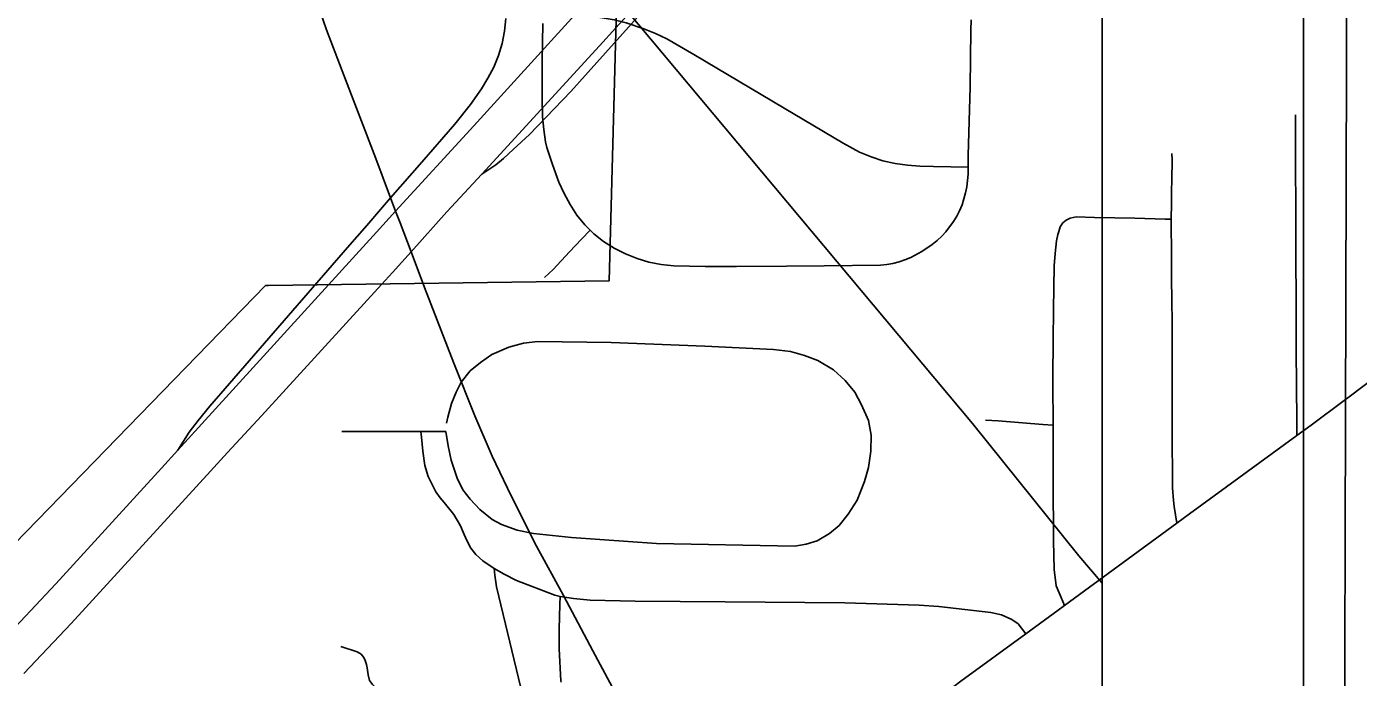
# Model space of a CAD drawing. Extents: x 0 to 34, y 0 to 22.
# Drawn here: x 11.007 to 11.668, y 16.539 to 16.862 of the extents above; entities that cross this region are included whole.
import ezdxf

# ---------------------------------------------------------------- set-up
doc = ezdxf.new("R2010")
doc.units = 0
for name, color, linetype in [('GM_X_City_Street', 7, 'Continuous'), ('GM_X_Corporation', 7, 'Continuous'), ('GM_X_County_Road', 7, 'Continuous'), ('GM_X_Interchange_Ramps', 7, 'Continuous'), ('GM_X_Interstate_Route', 7, 'Continuous'), ('GM_X_Rail_Line', 7, 'Continuous'), ('GM_X_Section', 7, 'Continuous'), ('SH_Data', 7, 'Continuous')]:
    doc.layers.add(name, color=color, linetype=linetype)

msp = doc.modelspace()

# ---------------------------------------------------------------- linework, layer by layer
at = {"layer": 'GM_X_City_Street'}
for p, q in [((11.20236, 16.66116), (11.21478, 16.66115)), ((11.52178, 16.57489), (11.57743, 16.61564))]:
    msp.add_line(p, q, dxfattribs=at)
for points in [[(11.26279, 16.86361), (11.26253, 16.84499), (11.26256, 16.83493), (11.26259, 16.82626), (11.26262, 16.81729), (11.26329, 16.81109), (11.26422, 16.80499), (11.26484, 16.80203), (11.26771, 16.79361), (11.27087, 16.78493), (11.27345, 16.77927), (11.2764, 16.77379), (11.27979, 16.76857), (11.28369, 16.76373), (11.28637, 16.76106), (11.28809, 16.75934), (11.29298, 16.7555), (11.29827, 16.75221), (11.30383, 16.7494), (11.30959, 16.74705), (11.31552, 16.74518), (11.32162, 16.74401), (11.32782, 16.74345), (11.34336, 16.74313), (11.35892, 16.74308), (11.38381, 16.74325), (11.40247, 16.74343), (11.43044, 16.74375), (11.43354, 16.74404), (11.4366, 16.74461), (11.4396, 16.7454), (11.44255, 16.7464), (11.44542, 16.7476), (11.45091, 16.75052), (11.45609, 16.75399), (11.45852, 16.75592), (11.4608, 16.75803), (11.4629, 16.76032), (11.4666, 16.76532), (11.46822, 16.76799), (11.46966, 16.77074), (11.47086, 16.77361), (11.4726, 16.77958), (11.47321, 16.78263), (11.47385, 16.78882), (11.47389, 16.7924), (11.47394, 16.79807), (11.47489, 16.83227), (11.47528, 16.86025), (11.47535, 16.86552)], [(11.26275, 16.86849), (11.27364, 16.8686), (11.28464, 16.8676), (11.29227, 16.86645), (11.29833, 16.86546), (11.30425, 16.86391), (11.31302, 16.86093), (11.31876, 16.85863), (11.32433, 16.85596), (11.33774, 16.84829), (11.38265, 16.82158), (11.41188, 16.80417), (11.42005, 16.7998), (11.42575, 16.79739), (11.43164, 16.79555), (11.43768, 16.7942), (11.4438, 16.7933), (11.44997, 16.7928), (11.45679, 16.79266), (11.47389, 16.7924)], [(11.66047, 16.67662), (11.66292, 16.67845), (11.68407, 16.69419), (11.72618, 16.72624), (11.78789, 16.77362), (11.80531, 16.78664), (11.83753, 16.81117), (11.86589, 16.83279)], [(11.63702, 16.6592), (11.63698, 16.6661), (11.63687, 16.68422), (11.63676, 16.70155), (11.63666, 16.72789), (11.63658, 16.74622), (11.63653, 16.75989), (11.63647, 16.77523), (11.63641, 16.79023), (11.63635, 16.80657), (11.6363, 16.81823)], [(11.57743, 16.61564), (11.5762, 16.62396), (11.57575, 16.62699), (11.57531, 16.63315), (11.57526, 16.63625), (11.57524, 16.64555), (11.57523, 16.65021), (11.57522, 16.65722), (11.5752, 16.66721), (11.57516, 16.68355), (11.57513, 16.69889), (11.5751, 16.71659), (11.57502, 16.7249), (11.57489, 16.73856), (11.57479, 16.74823), (11.57463, 16.76564), (11.57461, 16.76648), (11.57474, 16.77425), (11.57484, 16.78058), (11.57492, 16.78591), (11.57509, 16.79602), (11.57502, 16.79909)], [(11.5209, 16.76473), (11.52257, 16.76607), (11.52448, 16.76709), (11.52752, 16.76763), (11.53668, 16.76743), (11.54668, 16.76721), (11.55667, 16.76698), (11.57168, 16.76657), (11.57461, 16.76648)], [(11.26361, 16.73762), (11.26798, 16.74162), (11.27601, 16.75037), (11.2821, 16.75665), (11.28637, 16.76106)], [(11.52178, 16.57489), (11.52009, 16.57877), (11.5176, 16.58452), (11.5166, 16.59276), (11.51621, 16.60687), (11.51612, 16.63688), (11.51606, 16.66155), (11.51604, 16.66426), (11.51599, 16.68512), (11.51598, 16.69428), (11.51604, 16.7004), (11.51618, 16.70645), (11.51624, 16.72177), (11.51663, 16.74336), (11.51701, 16.74955), (11.51776, 16.75576), (11.51837, 16.75885), (11.51883, 16.76048), (11.51957, 16.76273), (11.5209, 16.76473)], [(11.21478, 16.66115), (11.21593, 16.65402), (11.21733, 16.64701), (11.22041, 16.63804), (11.22321, 16.63216), (11.22685, 16.62768), (11.23154, 16.62251), (11.23778, 16.61759), (11.24227, 16.61506), (11.25016, 16.61227), (11.25824, 16.61058), (11.27701, 16.60861), (11.31933, 16.60553), (11.38797, 16.60434), (11.39359, 16.60525), (11.39892, 16.60693), (11.40509, 16.61057), (11.40985, 16.61449), (11.41433, 16.6201), (11.41882, 16.6271), (11.42246, 16.63635), (11.42442, 16.64335), (11.42554, 16.65148), (11.42583, 16.65933), (11.42442, 16.66662), (11.42106, 16.67446), (11.4177, 16.68063), (11.41293, 16.68651), (11.40705, 16.69184), (11.39929, 16.69649), (11.39276, 16.69884), (11.38575, 16.70081), (11.37735, 16.70193), (11.34328, 16.70351), (11.29672, 16.70538), (11.26041, 16.70584), (11.2532, 16.70502), (11.24597, 16.70305), (11.23751, 16.69941), (11.2319, 16.69549), (11.22686, 16.69129), (11.22237, 16.68568), (11.21985, 16.68064), (11.21757, 16.67512), (11.21565, 16.66831), (11.21507, 16.66535)], [(11.63702, 16.6592), (11.64412, 16.66439), (11.66047, 16.67662)], [(11.16311, 16.66116), (11.17474, 16.66116), (11.20236, 16.66116)], [(11.20236, 16.66116), (11.20262, 16.65842), (11.20327, 16.65146), (11.20436, 16.64429), (11.20588, 16.63886), (11.20806, 16.63451), (11.20981, 16.63127), (11.21188, 16.62834), (11.21392, 16.62602), (11.21871, 16.61993), (11.22199, 16.61436), (11.22335, 16.61118), (11.22494, 16.60742), (11.22716, 16.60334), (11.22956, 16.6002), (11.23312, 16.59697), (11.23867, 16.59315)], [(11.48245, 16.66686), (11.4888, 16.6665), (11.51097, 16.66468), (11.51604, 16.66426)], [(11.57743, 16.61564), (11.5838, 16.6203), (11.63702, 16.6592)], [(11.25194, 16.53395), (11.23987, 16.58418), (11.23911, 16.5899), (11.23867, 16.59315)], [(11.23867, 16.59315), (11.24371, 16.59036), (11.2498, 16.58732), (11.26878, 16.57992), (11.27147, 16.57934)], [(11.27189, 16.53676), (11.2718, 16.53754), (11.27089, 16.5534), (11.27088, 16.56315), (11.27132, 16.57536), (11.27147, 16.57934)], [(11.27147, 16.57934), (11.27813, 16.57835), (11.28626, 16.57751), (11.30868, 16.57695), (11.35328, 16.57664), (11.41265, 16.5761), (11.44964, 16.57498), (11.45943, 16.57431), (11.48523, 16.57133), (11.49049, 16.57019), (11.49559, 16.56784), (11.49868, 16.56573), (11.5025, 16.56079)], [(11.5025, 16.56079), (11.51852, 16.57251), (11.52178, 16.57489)], [(11.44748, 16.52051), (11.46326, 16.53207), (11.47029, 16.53722), (11.5025, 16.56079)], [(11.1626, 16.55455), (11.17074, 16.5519), (11.17272, 16.55061), (11.17396, 16.54906), (11.17473, 16.54751), (11.17537, 16.54562), (11.17561, 16.54395), (11.17612, 16.54039), (11.1769, 16.53761), (11.17829, 16.5356), (11.17984, 16.53436), (11.18139, 16.53405), (11.18742, 16.53389), (11.24746, 16.53358), (11.25194, 16.53395)]]:
    msp.add_lwpolyline(points, dxfattribs=at)
at = {"layer": 'GM_X_Corporation'}
msp.add_lwpolyline([(10.9467, 17.07385), (11.01444, 17.05488), (11.09019, 17.03821), (11.11771, 17.03366), (11.13425, 17.03229), (11.20107, 17.02808), (11.24342, 17.02611), (11.30352, 17.02611), (11.29569, 16.73591), (11.1267, 16.73355), (11.12518, 16.73356), (10.94395, 16.54727)], dxfattribs=at)
at = {"layer": 'GM_X_County_Road'}
for points in [[(11.20411, 16.73269), (11.19745, 16.75028), (11.192, 16.76468), (11.1898, 16.77051), (11.18731, 16.77708), (11.1799, 16.79666), (11.16327, 16.84019), (11.15552, 16.86054), (11.14742, 16.88408), (11.14276, 16.89894), (11.13782, 16.91697), (11.1336, 16.93517), (11.12811, 16.96264), (11.12553, 16.97799), (11.12206, 17.00263), (11.11885, 17.02417), (11.11793, 17.03299)], [(11.5404, 16.11988), (11.52937, 16.1331), (11.49192, 16.17881), (11.48441, 16.18877), (11.47738, 16.19908), (11.47091, 16.20976), (11.44529, 16.25599), (11.43638, 16.2724), (11.40891, 16.32468), (11.39272, 16.35479), (11.37704, 16.38515), (11.36415, 16.40996), (11.34823, 16.44022), (11.31713, 16.49762), (11.30094, 16.52775), (11.28771, 16.55239), (11.27304, 16.57975), (11.25969, 16.60433), (11.24706, 16.62932), (11.23778, 16.64902), (11.22912, 16.66902), (11.21873, 16.69501), (11.20411, 16.73269)]]:
    msp.add_lwpolyline(points, dxfattribs=at)
at = {"layer": 'GM_X_Interchange_Ramps'}
for points in [[(11.2326, 16.78894), (11.23946, 16.79356), (11.24334, 16.7967), (11.24817, 16.80103), (11.25619, 16.80858), (11.27679, 16.82991), (11.32841, 16.88766), (11.34142, 16.90105), (11.35711, 16.91619), (11.37544, 16.93306), (11.38722, 16.94326), (11.39461, 16.94899), (11.39971, 16.95255), (11.40774, 16.95733), (11.41333, 16.96005), (11.41907, 16.96244), (11.42799, 16.96514), (11.43714, 16.96686), (11.44643, 16.96784), (11.4651, 16.9692), (11.47439, 16.97035), (11.48049, 16.97149), (11.48222, 16.97193)], [(11.24445, 16.86603), (11.24391, 16.85983), (11.2427, 16.85371), (11.24087, 16.84777), (11.23851, 16.842), (11.23563, 16.83647), (11.23241, 16.83113), (11.22702, 16.82345), (11.2192, 16.8137), (11.20279, 16.79485), (11.18731, 16.77708), (11.18229, 16.77132), (11.17545, 16.76345), (11.16598, 16.75255), (11.09754, 16.67376), (11.09173, 16.6667), (11.08733, 16.66089), (11.0817, 16.65187)]]:
    msp.add_lwpolyline(points, dxfattribs=at)
at = {"layer": 'GM_X_Interstate_Route'}
for points in [[(11.29904, 16.86142), (11.33071, 16.89621), (11.37693, 16.9466), (11.4379, 17.01298), (11.45251, 17.02911)], [(10.99342, 16.55622), (11.02121, 16.58559), (11.07357, 16.64301), (11.0817, 16.65187), (11.18033, 16.76015), (11.1898, 16.77051), (11.22854, 16.81289), (11.27881, 16.868), (11.35434, 16.95052), (11.3941, 16.99417), (11.41022, 17.01168)], [(11.18286, 16.73414), (11.18827, 16.74006), (11.19745, 16.75028), (11.21528, 16.77011), (11.2326, 16.78894), (11.29095, 16.85254), (11.29904, 16.86142)], [(11.00523, 16.54114), (11.02872, 16.56594), (11.09801, 16.64153), (11.10641, 16.65071), (11.12332, 16.66893), (11.18286, 16.73414)]]:
    msp.add_lwpolyline(points, dxfattribs=at)
at = {"layer": 'GM_X_Rail_Line'}
msp.add_lwpolyline([(11.5404, 16.58588), (11.5289, 16.59949), (11.47615, 16.66515), (11.23045, 16.95868), (11.14555, 17.06682), (11.05936, 17.202), (10.82267, 17.57278), (10.58241, 17.95067), (10.55771, 17.98519), (10.53195, 18.01693), (10.49586, 18.04922), (10.46339, 18.07022), (10.40587, 18.10319), (10.33515, 18.13607), (9.84034, 18.32542), (9.78395, 18.33453), (9.71118, 18.33271), (9.60384, 18.3127), (9.54745, 18.31998), (9.51652, 18.33454), (9.49833, 18.35275), (9.46923, 18.3928), (9.27641, 18.74777), (9.2289, 18.83958)], dxfattribs=at)
at = {"layer": 'GM_X_Section'}
for points in [[(10.65984, 17.09559), (11.66229, 17.07839), (11.65948, 16.08242), (11.40446, 16.06407), (11.24341, 16.05956), (11.13084, 16.065), (10.98566, 16.07871), (10.65556, 16.08067)], [(11.66229, 17.07839), (12.81671, 17.06719), (12.80249, 16.08483), (11.65948, 16.08242)]]:
    msp.add_lwpolyline(points, close=True, dxfattribs=at)
at = {"layer": 'SH_Data'}
for p, q in [((11.6404, 21), (11.6404, 14)), ((11.5404, 20.9), (11.5404, 14.1))]:
    msp.add_line(p, q, dxfattribs=at)

doc.saveas('drawing.dxf')
